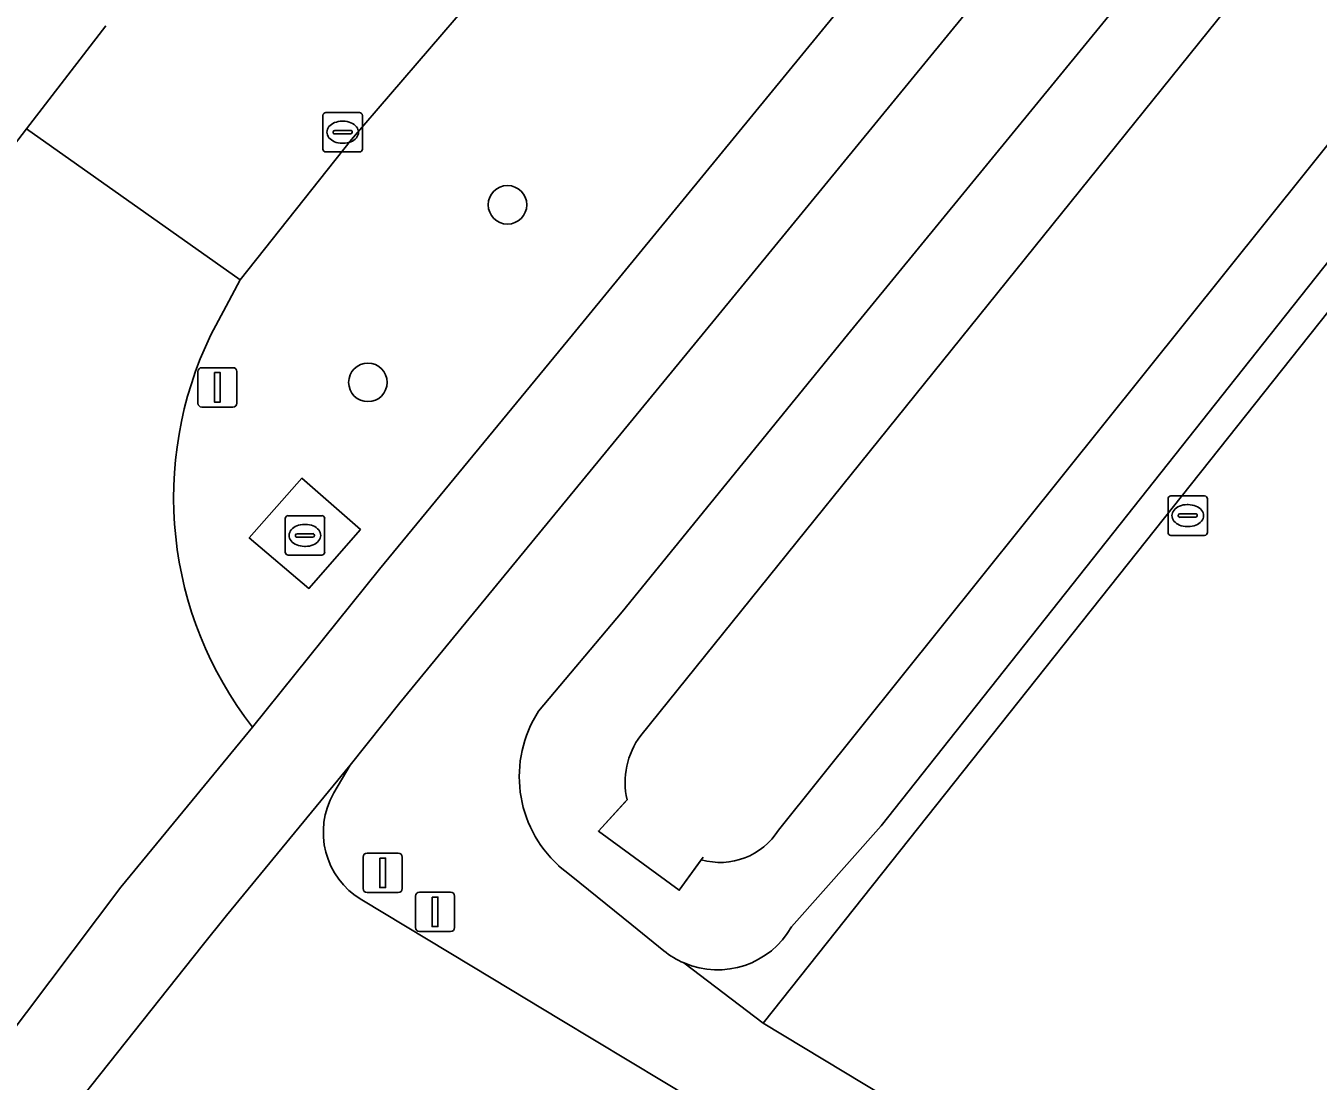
# Model space of a CAD drawing. Extents: x 156141 to 158132, y 385651 to 388333.
# Drawn here: x 156397.96 to 156430.76, y 386731.06 to 386757.84 of the extents above; entities that cross this region are included whole.
import ezdxf

# ---------------------------------------------------------------- set-up
doc = ezdxf.new("R2010")
doc.units = 0
for name, color, linetype in [('IMGEO_Berm_groen', 7, 'Continuous'), ('IMGEO_Boom', 7, 'Continuous'), ('IMGEO_Brandkraan', 7, 'Continuous'), ('IMGEO_Erf', 7, 'Continuous'), ('IMGEO_Fietspad_gesloten', 7, 'Continuous'), ('IMGEO_Groenvoorziening', 7, 'Continuous'), ('IMGEO_Hek', 7, 'Continuous'), ('IMGEO_Kolk', 7, 'Continuous'), ('IMGEO_Lichtmast', 7, 'Continuous'), ('IMGEO_Muur', 7, 'Continuous'), ('IMGEO_Oever', 7, 'Continuous'), ('IMGEO_Rijbaan_lokaal_gesloten', 7, 'Continuous'), ('IMGEO_Terreindeel_open', 7, 'Continuous'), ('IMGEO_Verkeersbordpaal', 7, 'Continuous'), ('IMGEO_Waterloop', 7, 'Continuous')]:
    doc.layers.add(name, color=color, linetype=linetype)

msp = doc.modelspace()

# ---------------------------------------------------------------- linework, layer by layer
at = {"layer": 'IMGEO_Berm_groen'}
for points in [[(156458.809, 386798.806), (156456.645, 386800.618), (156449.641, 386792.109), (156415.127, 386750), (156407.451, 386740.66), (156406.186, 386739.074), (156405.777, 386738.372)], [(156410.971, 386740.449), (156413.097, 386742.97), (156418.817, 386750), (156458.809, 386798.806)], [(156422.682, 386763.234), (156429.362, 386771.408), (156425.944, 386774.462), (156421.535, 386769.532), (156420.204, 386770.727), (156419.506, 386769.953), (156409.194, 386758.403), (156406.223, 386754.955), (156403.399, 386751.392), (156403.046, 386750.724), (156402.656, 386750)], [(156403.709, 386740.043), (156406.936, 386744.054), (156411.829, 386750), (156422.682, 386763.234)], [(156391.441, 386746.74), (156395.652, 386752.2), (156397.978, 386755.226), (156399.984, 386757.836)], [(156414.154, 386734.366), (156413.339, 386735.025), (156411.798, 386736.271), (156411.482, 386736.526)], [(156406.482, 386735.661), (156409.811, 386733.655), (156411.519, 386732.626), (156414.135, 386731.05), (156417.394, 386729.087), (156434.062, 386719.017), (156449.019, 386710.003), (156466.52, 386699.403), (156475.759, 386693.817), (156478.507, 386695.242), (156416.672, 386732.53), (156414.663, 386734.058)]]:
    msp.add_lwpolyline(points, dxfattribs=at)
msp.add_lwpolyline([(156406.448, 386745.054), (156405.141, 386743.563), (156403.63, 386744.842), (156404.96, 386746.359)], close=True, dxfattribs=at)
for centre, radius, start, end in [((156411.19, 386745.868), 9.481, 154.1655, 217.9083), ((156413.545, 386738.789), 3.062, 147.1863, 227.6565), ((156407.499, 386737.373), 1.991, 149.8719, 239.282), ((156415.55, 386736.098), 2.224, 231.1361, 246.5069)]:
    msp.add_arc(centre, radius, start, end, dxfattribs=at)
at = {"layer": 'IMGEO_Boom'}
for centre in [(156410.183, 386753.296), (156406.64, 386748.79)]:
    msp.add_circle(centre, 0.489, dxfattribs=at)
at = {"layer": 'IMGEO_Brandkraan'}
for p, q in [((156404.541, 386744.482), (156404.541, 386745.334)), ((156404.616, 386745.408), (156405.468, 386745.408)), ((156405.029, 386745.188), (156405.054, 386745.188)), ((156405.542, 386745.334), (156405.542, 386744.482)), ((156404.8, 386744.902), (156404.8, 386744.914)), ((156405.238, 386744.865), (156404.84, 386744.865)), ((156404.843, 386744.951), (156405.241, 386744.951)), ((156405.284, 386744.914), (156405.284, 386744.902)), ((156405.052, 386744.628), (156405.027, 386744.628)), ((156405.468, 386744.408), (156404.616, 386744.408))]:
    msp.add_line(p, q, dxfattribs=at)
for points in [[(156404.541, 386744.482), (156404.541, 386745.334)], [(156404.616, 386745.408), (156405.468, 386745.408)], [(156405.542, 386745.334), (156405.542, 386744.482)], [(156405.468, 386744.408), (156404.616, 386744.408)]]:
    msp.add_lwpolyline(points, dxfattribs=at)
for centre, radius, start, end in [((156404.618, 386745.332), 0.0765, 91.552, 178.448), ((156404.618, 386745.332), 0.0765, 91.552, 178.448), ((156405.466, 386745.332), 0.0765, 1.552, 88.448), ((156405.466, 386745.332), 0.0765, 1.552, 88.448), ((156404.84, 386744.911), 0.0403, 85.8775, 175.7526), ((156404.837, 386744.901), 0.0366, 178.938, 274.7102), ((156405.241, 386744.908), 0.043, 264.8664, 352.4533), ((156405.245, 386744.913), 0.0386, 1.7309, 96.639), ((156404.618, 386744.484), 0.0765, 181.552, 268.448), ((156404.618, 386744.484), 0.0765, 181.552, 268.448), ((156405.466, 386744.484), 0.0765, 271.552, 358.448), ((156405.466, 386744.484), 0.0765, 271.552, 358.448)]:
    msp.add_arc(centre, radius, start, end, dxfattribs=at)
for centre, major_axis, ratio, start_param, end_param in [((156405.028, 386744.908), (-0.387, 0.002), 0.722429, 4.712389, 7.853982), ((156405.053, 386744.908), (-0.39, 0.002), 0.717154, 1.570796, 4.712389)]:
    msp.add_ellipse(centre, major_axis=major_axis, ratio=ratio, start_param=start_param, end_param=end_param, dxfattribs=at)
at = {"layer": 'IMGEO_Erf'}
msp.add_lwpolyline([(156500, 386831.198), (156491.571, 386823.646), (156483.135, 386815.4), (156480.476, 386812.823), (156481.195, 386811.984), (156475.715, 386805.498), (156458.53, 386785.226), (156416.672, 386732.53), (156478.507, 386695.242), (156485.278, 386691.159), (156502.213, 386680.947), (156502.302, 386681.122), (156504.13, 386680.019), (156508.422, 386677.43), (156596.799, 386624.114)], dxfattribs=at)
at = {"layer": 'IMGEO_Fietspad_gesloten'}
for points in [[(156475.932, 386827.932), (156473.453, 386825.124), (156470.602, 386821.679), (156467.635, 386818.01), (156462.43, 386811.812), (156454.622, 386802.315), (156430.32, 386772.58), (156429.362, 386771.408), (156422.682, 386763.234), (156411.829, 386750), (156406.936, 386744.054), (156403.709, 386740.043), (156403.516, 386739.803), (156400.371, 386735.978), (156396.753, 386731.194)], [(156395.288, 386725), (156399.182, 386730.402), (156399.47, 386730.761), (156399.632, 386730.964), (156402.434, 386734.493), (156403.05, 386735.262), (156406.186, 386739.074), (156407.451, 386740.66), (156415.127, 386750), (156449.641, 386792.109)]]:
    msp.add_lwpolyline(points, dxfattribs=at)
at = {"layer": 'IMGEO_Groenvoorziening'}
for points in [[(156414.663, 386734.058), (156416.672, 386732.53), (156458.53, 386785.226), (156475.715, 386805.498), (156481.195, 386811.984), (156480.476, 386812.823), (156483.135, 386815.4), (156480.843, 386818.032), (156479.498, 386819.575), (156476.162, 386823.405)], [(156475.369, 386823.383), (156472.211, 386819.58), (156469.501, 386816.236), (156464.414, 386810.132), (156468.537, 386806.653), (156470.301, 386805.164), (156472.211, 386803.552), (156464.5, 386794.069), (156429.538, 386750), (156419.667, 386737.539), (156417.394, 386734.978)]]:
    msp.add_lwpolyline(points, dxfattribs=at)
msp.add_arc((156415.515, 386736.043), 2.16, 246.7835, 330.451, dxfattribs=at)
at = {"layer": 'IMGEO_Hek'}
for points in [[(156475.715, 386805.498), (156458.53, 386785.226), (156416.672, 386732.53)], [(156416.672, 386732.53), (156478.507, 386695.242)]]:
    msp.add_lwpolyline(points, dxfattribs=at)
at = {"layer": 'IMGEO_Kolk'}
for p, q in [((156405.499, 386754.711), (156405.499, 386755.563)), ((156405.574, 386755.637), (156406.426, 386755.637)), ((156405.987, 386755.417), (156406.012, 386755.417)), ((156406.5, 386755.563), (156406.5, 386754.711)), ((156405.758, 386755.131), (156405.758, 386755.143)), ((156406.196, 386755.094), (156405.798, 386755.094)), ((156405.801, 386755.18), (156406.199, 386755.18)), ((156406.242, 386755.143), (156406.242, 386755.131)), ((156406.01, 386754.857), (156405.985, 386754.857)), ((156406.426, 386754.637), (156405.574, 386754.637)), ((156426.949, 386744.983), (156426.949, 386745.835)), ((156427.024, 386745.909), (156427.876, 386745.909)), ((156427.95, 386745.835), (156427.95, 386744.983)), ((156427.437, 386745.689), (156427.462, 386745.689)), ((156427.208, 386745.403), (156427.208, 386745.415)), ((156427.646, 386745.366), (156427.248, 386745.366)), ((156427.251, 386745.452), (156427.649, 386745.452)), ((156427.692, 386745.415), (156427.692, 386745.403)), ((156427.876, 386744.909), (156427.024, 386744.909)), ((156427.46, 386745.129), (156427.435, 386745.129))]:
    msp.add_line(p, q, dxfattribs=at)
for points in [[(156405.499, 386754.711), (156405.499, 386755.563)], [(156405.574, 386755.637), (156406.426, 386755.637)], [(156406.5, 386755.563), (156406.5, 386754.711)], [(156406.426, 386754.637), (156405.574, 386754.637)], [(156426.949, 386744.983), (156426.949, 386745.835)], [(156427.024, 386745.909), (156427.876, 386745.909)], [(156427.95, 386745.835), (156427.95, 386744.983)], [(156427.876, 386744.909), (156427.024, 386744.909)]]:
    msp.add_lwpolyline(points, dxfattribs=at)
for centre, radius, start, end in [((156405.576, 386755.561), 0.0765, 91.552, 178.448), ((156405.576, 386755.561), 0.0765, 91.552, 178.448), ((156406.424, 386755.561), 0.0765, 1.552, 88.448), ((156406.424, 386755.561), 0.0765, 1.552, 88.448), ((156405.798, 386755.14), 0.0403, 85.8775, 175.7526), ((156405.795, 386755.13), 0.0366, 178.938, 274.7102), ((156406.199, 386755.137), 0.043, 264.8664, 352.4533), ((156406.203, 386755.142), 0.0386, 1.7309, 96.639), ((156405.576, 386754.713), 0.0765, 181.552, 268.448), ((156405.576, 386754.713), 0.0765, 181.552, 268.448), ((156406.424, 386754.713), 0.0765, 271.552, 358.448), ((156406.424, 386754.713), 0.0765, 271.552, 358.448), ((156427.026, 386745.833), 0.0765, 91.552, 178.448), ((156427.026, 386745.833), 0.0765, 91.552, 178.448), ((156427.874, 386745.833), 0.0765, 1.552, 88.448), ((156427.874, 386745.833), 0.0765, 1.552, 88.448), ((156427.248, 386745.412), 0.0403, 85.8775, 175.7526), ((156427.245, 386745.402), 0.0366, 178.938, 274.7102), ((156427.649, 386745.409), 0.043, 264.8664, 352.4533), ((156427.653, 386745.414), 0.0386, 1.7309, 96.639), ((156427.026, 386744.985), 0.0765, 181.552, 268.448), ((156427.026, 386744.985), 0.0765, 181.552, 268.448), ((156427.874, 386744.985), 0.0765, 271.552, 358.448), ((156427.874, 386744.985), 0.0765, 271.552, 358.448)]:
    msp.add_arc(centre, radius, start, end, dxfattribs=at)
for centre, major_axis, ratio, start_param, end_param in [((156405.986, 386755.137), (-0.387, 0.002), 0.722429, 4.712389, 7.853982), ((156406.011, 386755.137), (-0.39, 0.002), 0.717154, 1.570796, 4.712389), ((156427.436, 386745.409), (-0.387, 0.002), 0.722429, 4.712389, 7.853982), ((156427.461, 386745.409), (-0.39, 0.002), 0.717154, 1.570796, 4.712389)]:
    msp.add_ellipse(centre, major_axis=major_axis, ratio=ratio, start_param=start_param, end_param=end_param, dxfattribs=at)
at = {"layer": 'IMGEO_Lichtmast'}
for p, q in [((156402.424, 386749.163), (156403.214, 386749.163)), ((156403.214, 386749.163), (156402.424, 386749.163)), ((156402.324, 386748.263), (156402.324, 386749.063)), ((156402.324, 386749.063), (156402.324, 386748.263)), ((156403.314, 386749.063), (156403.314, 386748.263)), ((156403.314, 386748.263), (156403.314, 386749.063)), ((156403.214, 386748.163), (156402.424, 386748.163)), ((156402.424, 386748.163), (156403.214, 386748.163)), ((156406.52, 386735.945), (156406.52, 386736.745)), ((156406.52, 386736.745), (156406.52, 386735.945)), ((156406.62, 386736.845), (156407.41, 386736.845)), ((156407.41, 386736.845), (156406.62, 386736.845)), ((156407.51, 386736.745), (156407.51, 386735.945)), ((156407.51, 386735.945), (156407.51, 386736.745)), ((156407.41, 386735.845), (156406.62, 386735.845)), ((156406.62, 386735.845), (156407.41, 386735.845))]:
    msp.add_line(p, q, dxfattribs=at)
for points in [[(156402.744, 386749.038), (156402.894, 386749.038), (156402.894, 386748.288), (156402.744, 386748.288), (156402.744, 386749.038)], [(156406.94, 386736.72), (156407.09, 386736.72), (156407.09, 386735.97), (156406.94, 386735.97), (156406.94, 386736.72)]]:
    msp.add_lwpolyline(points, dxfattribs=at)
for centre, start, end in [((156402.424, 386749.063), 90, 180), ((156402.424, 386749.063), 90, 180), ((156403.214, 386749.063), 0, 90), ((156403.214, 386749.063), 360, 90), ((156402.424, 386748.263), 180, 270), ((156402.424, 386748.263), 180, 270), ((156403.214, 386748.263), 270, 0), ((156403.214, 386748.263), 270, 0), ((156406.62, 386736.745), 90, 180), ((156406.62, 386736.745), 90, 180), ((156407.41, 386736.745), 0, 90), ((156407.41, 386736.745), 360, 90), ((156406.62, 386735.945), 180, 270), ((156406.62, 386735.945), 180, 270), ((156407.41, 386735.945), 270, 0), ((156407.41, 386735.945), 270, 0)]:
    msp.add_arc(centre, 0.1, start, end, dxfattribs=at)
at = {"layer": 'IMGEO_Muur'}
msp.add_lwpolyline([(156413.168, 386738.143), (156412.49, 386737.403), (156414.542, 386735.902), (156415.146, 386736.739)], dxfattribs=at)
at = {"layer": 'IMGEO_Oever'}
for points in [[(156464.5, 386794.069), (156462.491, 386795.741), (156460.934, 386797.037), (156458.809, 386798.806), (156418.817, 386750), (156413.097, 386742.97), (156410.971, 386740.449)], [(156413.565, 386739.83), (156455.821, 386792.249), (156457.955, 386794.724), (156458.401, 386795.051), (156458.937, 386795.35), (156459.283, 386795.353), (156459.523, 386795.206), (156460.036, 386795.947), (156461.828, 386794.677), (156461.232, 386793.881), (156461.482, 386793.318), (156461.43, 386792.973), (156461.205, 386792.581), (156458.388, 386788.986), (156417.061, 386737.428)], [(156417.394, 386734.978), (156419.667, 386737.539), (156429.538, 386750), (156464.5, 386794.069)], [(156415.101, 386736.678), (156414.542, 386735.902), (156412.49, 386737.403), (156413.22, 386738.199)], [(156411.482, 386736.526), (156411.798, 386736.271), (156413.339, 386735.025), (156414.154, 386734.366)]]:
    msp.add_lwpolyline(points, dxfattribs=at)
for centre, radius, start, end in [((156413.545, 386738.789), 3.062, 147.1863, 227.6565), ((156415.144, 386738.644), 1.975, 143.0944, 193.0186), ((156415.583, 386738.355), 1.745, 253.9719, 327.9071), ((156415.515, 386736.043), 2.16, 246.7835, 330.451), ((156415.55, 386736.098), 2.224, 231.1361, 246.5069)]:
    msp.add_arc(centre, radius, start, end, dxfattribs=at)
at = {"layer": 'IMGEO_Rijbaan_lokaal_gesloten'}
for points in [[(156399.984, 386757.836), (156397.978, 386755.226), (156403.399, 386751.392), (156406.223, 386754.955), (156409.194, 386758.403), (156419.506, 386769.953), (156420.204, 386770.727), (156425.65, 386776.766), (156448.688, 386802.316), (156462.151, 386816.752), (156462.242, 386816.85), (156462.338, 386816.952), (156470.076, 386824.776), (156477.801, 386832.749), (156483.548, 386838.213), (156492.502, 386846.939)], [(156402.656, 386750), (156403.046, 386750.724), (156403.399, 386751.392), (156397.978, 386755.226), (156395.652, 386752.2), (156391.441, 386746.74)], [(156396.507, 386730.859), (156396.753, 386731.194), (156400.371, 386735.978), (156403.516, 386739.803), (156403.709, 386740.043)], [(156405.777, 386738.372), (156406.186, 386739.074), (156403.05, 386735.262), (156402.434, 386734.493), (156399.632, 386730.964), (156399.47, 386730.761), (156399.967, 386730.652)], [(156594.133, 386622.233), (156577.464, 386632.322), (156560.801, 386642.392), (156545.845, 386651.42), (156531.429, 386660.126), (156514.774, 386670.209), (156506.911, 386674.967), (156502.64, 386677.551), (156500, 386679.149), (156498.972, 386679.771), (156484.155, 386688.74), (156482.322, 386689.849), (156475.759, 386693.817), (156466.52, 386699.403), (156449.019, 386710.003), (156434.062, 386719.017), (156417.394, 386729.087), (156414.135, 386731.05), (156411.519, 386732.626), (156409.811, 386733.655), (156406.482, 386735.661)]]:
    msp.add_lwpolyline(points, dxfattribs=at)
for centre, radius, start, end in [((156411.19, 386745.868), 9.481, 154.1655, 217.9083), ((156407.499, 386737.373), 1.991, 149.8719, 239.282)]:
    msp.add_arc(centre, radius, start, end, dxfattribs=at)
at = {"layer": 'IMGEO_Terreindeel_open'}
msp.add_lwpolyline([(156405.141, 386743.563), (156406.448, 386745.054), (156404.96, 386746.359), (156403.63, 386744.842)], close=True, dxfattribs=at)
at = {"layer": 'IMGEO_Verkeersbordpaal'}
for p, q in [((156407.849, 386734.955), (156407.849, 386735.755)), ((156407.849, 386735.755), (156407.849, 386734.955)), ((156407.949, 386735.855), (156408.739, 386735.855)), ((156408.739, 386735.855), (156407.949, 386735.855)), ((156408.839, 386735.755), (156408.839, 386734.955)), ((156408.839, 386734.955), (156408.839, 386735.755)), ((156408.739, 386734.855), (156407.949, 386734.855)), ((156407.949, 386734.855), (156408.739, 386734.855))]:
    msp.add_line(p, q, dxfattribs=at)
msp.add_lwpolyline([(156408.269, 386735.73), (156408.419, 386735.73), (156408.419, 386734.98), (156408.269, 386734.98), (156408.269, 386735.73)], dxfattribs=at)
for centre, start, end in [((156407.949, 386735.755), 90, 180), ((156407.949, 386735.755), 90, 180), ((156408.739, 386735.755), 0, 90), ((156408.739, 386735.755), 360, 90), ((156407.949, 386734.955), 180, 270), ((156407.949, 386734.955), 180, 270), ((156408.739, 386734.955), 270, 0), ((156408.739, 386734.955), 270, 0)]:
    msp.add_arc(centre, 0.1, start, end, dxfattribs=at)
at = {"layer": 'IMGEO_Waterloop'}
for points in [[(156458.388, 386788.986), (156461.205, 386792.581), (156461.43, 386792.973), (156461.482, 386793.318), (156461.232, 386793.881), (156461.828, 386794.677), (156460.036, 386795.947), (156459.523, 386795.206), (156459.283, 386795.353), (156458.937, 386795.35), (156458.401, 386795.051), (156457.955, 386794.724), (156455.821, 386792.249), (156413.565, 386739.83)], [(156417.061, 386737.428), (156458.388, 386788.986)], [(156413.22, 386738.199), (156412.49, 386737.403), (156414.542, 386735.902), (156415.101, 386736.678)]]:
    msp.add_lwpolyline(points, dxfattribs=at)
for centre, radius, start, end in [((156415.144, 386738.644), 1.975, 143.0944, 193.0186), ((156415.583, 386738.355), 1.745, 253.9719, 327.9071)]:
    msp.add_arc(centre, radius, start, end, dxfattribs=at)

doc.saveas('drawing.dxf')
